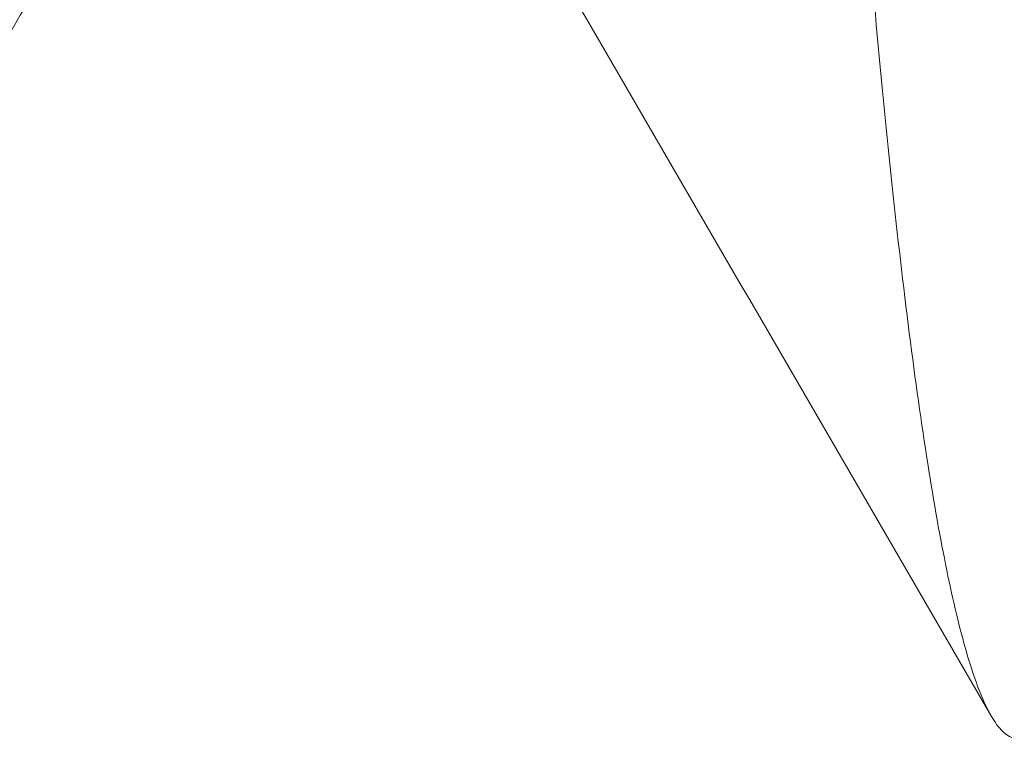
# Model space of a CAD drawing. Header units: inches. Extents: x 1 to 109, y 1 to 85.
# Tile 360 of 656: x 88.3376 to 88.3533, y 24.355 to 24.3665. Entities that reach past the tile are written whole.
import ezdxf

# ---------------------------------------------------------------- set-up
doc = ezdxf.new("R2010")
doc.units = ezdxf.units.IN
doc.header["$MEASUREMENT"] = 0

msp = doc.modelspace()

# ---------------------------------------------------------------- linework, layer by layer
at = {"color": 7, "linetype": 'Continuous', "lineweight": 15, "ltscale": 5}
for points, knots in [([(88.359988, 24.434188), (88.359899, 24.432324), (88.359718, 24.428566), (88.359433, 24.422914), (88.359135, 24.417243), (88.358827, 24.411598), (88.358511, 24.406028), (88.358196, 24.400685), (88.357883, 24.395605), (88.357576, 24.390815), (88.357271, 24.386251), (88.35697, 24.381944), (88.35667, 24.377841), (88.356372, 24.373986), (88.35608, 24.370422), (88.3558, 24.367233), (88.355535, 24.364399), (88.355257, 24.361904), (88.354972, 24.359791), (88.354682, 24.358063), (88.354389, 24.356719), (88.354089, 24.355744), (88.353784, 24.355154), (88.353472, 24.354952), (88.353153, 24.35517), (88.35283, 24.355834), (88.352513, 24.356928), (88.352204, 24.358434), (88.351905, 24.360329), (88.351623, 24.36254), (88.35136, 24.365023), (88.351109, 24.367759), (88.350843, 24.370814), (88.350567, 24.374205), (88.350274, 24.377997), (88.349967, 24.382193), (88.349647, 24.386787), (88.349323, 24.391666), (88.348998, 24.396792), (88.348674, 24.402122), (88.348359, 24.407505), (88.348057, 24.412887), (88.347768, 24.418218), (88.34749, 24.423566), (88.347222, 24.428891), (88.347052, 24.432432), (88.346967, 24.434188)], [0, 0, 0, 0, 0.0224789, 0.0453313, 0.0685062, 0.0919475, 0.1155952, 0.1393856, 0.1618887, 0.1844038, 0.2068744, 0.2292447, 0.2514602, 0.2747945, 0.2978377, 0.320536, 0.3429176, 0.3655625, 0.3885596, 0.4105181, 0.432694, 0.4550359, 0.4774899, 0.5000003, 0.523873, 0.5476785, 0.5713505, 0.5948251, 0.6180416, 0.6409433, 0.662202, 0.6833271, 0.7047784, 0.7265313, 0.74854, 0.7721069, 0.7958441, 0.8196866, 0.8435676, 0.8674198, 0.891176, 0.9134288, 0.9354857, 0.9572967, 0.9788157, 1, 1, 1, 1]), ([(88.363243, 24.434188), (88.363154, 24.432324), (88.362973, 24.428566), (88.362688, 24.422914), (88.362391, 24.417243), (88.362083, 24.411598), (88.361767, 24.406028), (88.361451, 24.400685), (88.361138, 24.395605), (88.360832, 24.390815), (88.360527, 24.386251), (88.360226, 24.381944), (88.359925, 24.377841), (88.359627, 24.373986), (88.359335, 24.370422), (88.359055, 24.367233), (88.35879, 24.364399), (88.358512, 24.361904), (88.358227, 24.359791), (88.357937, 24.358063), (88.357644, 24.356719), (88.357344, 24.355744), (88.35704, 24.355154), (88.356727, 24.354952), (88.356408, 24.35517), (88.356085, 24.355834), (88.355768, 24.356928), (88.355459, 24.358434), (88.35516, 24.360329), (88.354878, 24.36254), (88.354615, 24.365023), (88.354364, 24.367759), (88.354098, 24.370814), (88.353822, 24.374205), (88.353529, 24.377997), (88.353222, 24.382193), (88.352903, 24.386787), (88.352579, 24.391666), (88.352253, 24.396792), (88.351929, 24.402122), (88.351614, 24.407505), (88.351312, 24.412887), (88.351024, 24.418218), (88.350745, 24.423566), (88.350477, 24.428891), (88.350307, 24.432432), (88.350223, 24.434188)], [0, 0, 0, 0, 0.022479, 0.045331, 0.068506, 0.091948, 0.115595, 0.139386, 0.161889, 0.184404, 0.206874, 0.229245, 0.25146, 0.274794, 0.297838, 0.320536, 0.342918, 0.365562, 0.38856, 0.410518, 0.432694, 0.455036, 0.47749, 0.5, 0.523873, 0.547679, 0.571351, 0.594825, 0.618042, 0.640943, 0.662202, 0.683327, 0.704778, 0.726531, 0.74854, 0.772107, 0.795844, 0.819687, 0.843568, 0.86742, 0.891176, 0.913429, 0.935486, 0.957297, 0.978816, 1, 1, 1, 1]), ([(88.331101, 24.355374), (88.331763, 24.356516), (88.333041, 24.358721), (88.334892, 24.361909), (88.336605, 24.364861), (88.338182, 24.367577), (88.339623, 24.370056), (88.340538, 24.37163), (88.340973, 24.372378)], [0, 0, 0, 0, 0.201379, 0.38886, 0.562453, 0.722168, 0.868014, 1, 1, 1, 1]), ([(88.343198, 24.372375), (88.344844, 24.369542), (88.348138, 24.363875), (88.351427, 24.358204), (88.353073, 24.355367)], [0, 0, 0, 0, 0.49975, 1, 1, 1, 1])]:
    msp.add_open_spline(points, degree=3, knots=knots, dxfattribs=at)

doc.saveas('drawing.dxf')
